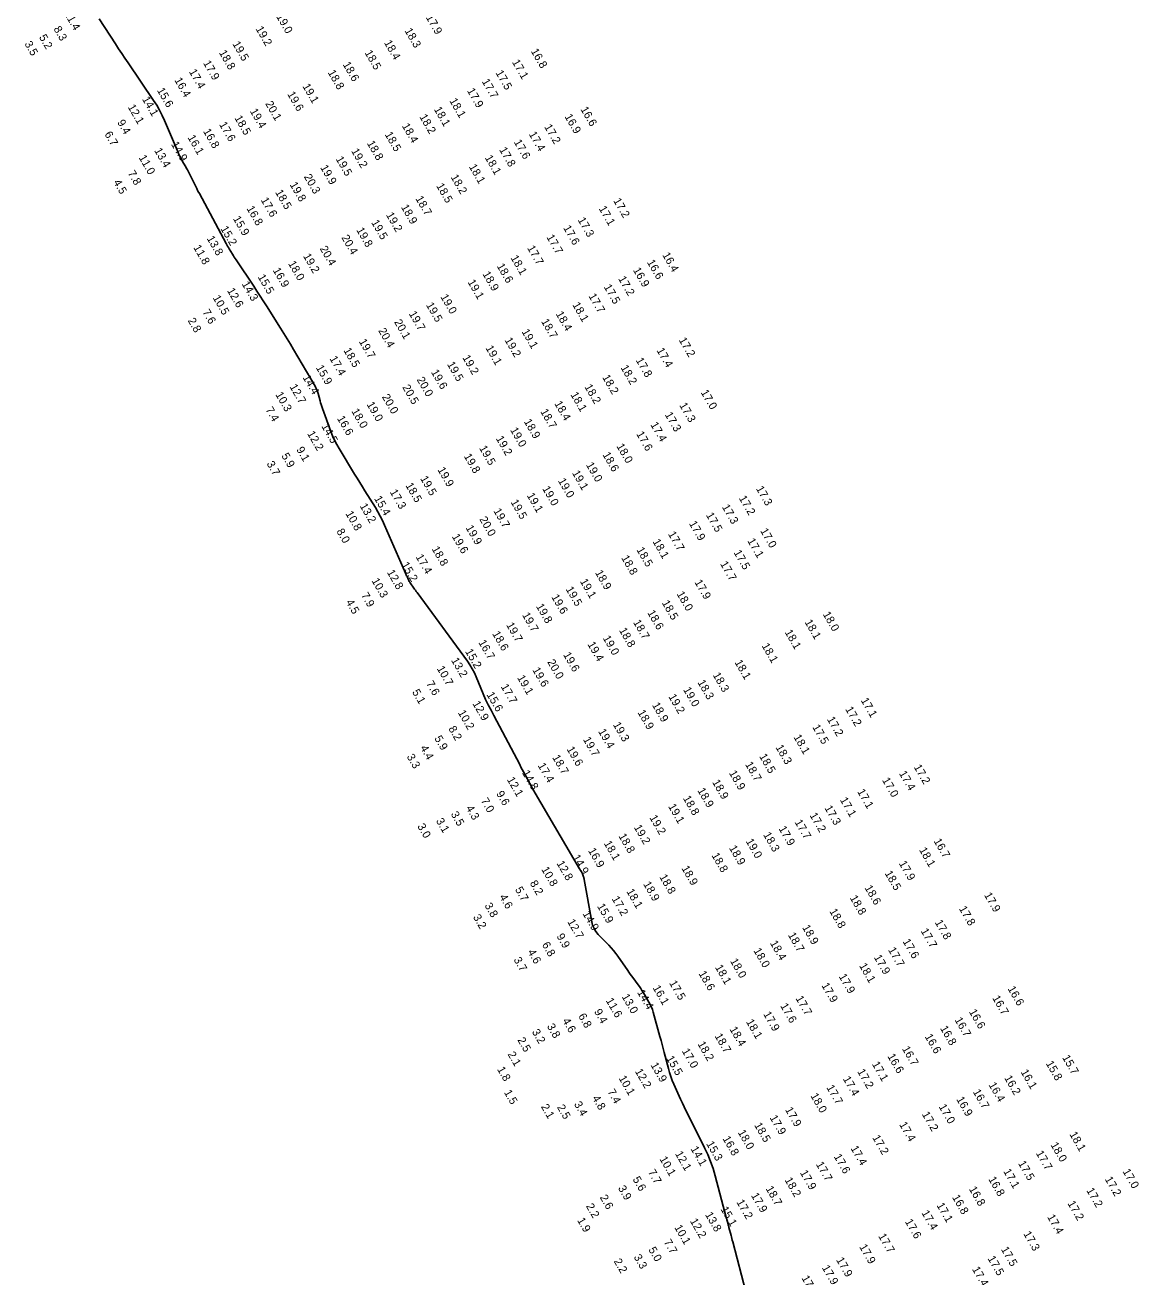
# Model space of a CAD drawing. Extents: x 988130 to 1132882, y 654656 to 841453.
# Drawn here: x 1032740 to 1033436, y 787347 to 788129 of the extents above; entities that cross this region are included whole.
import ezdxf

# ---------------------------------------------------------------- set-up
doc = ezdxf.new("R2010")
doc.units = 0
doc.layers.add('V-TOPO-MAJR', color=7, linetype='Continuous')
doc.layers.add('V-TOPO-SOUN', color=7, linetype='Continuous')

msp = doc.modelspace()

# ---------------------------------------------------------------- linework, layer by layer
at = {"layer": 'V-TOPO-MAJR'}
msp.add_lwpolyline([(1032786.57, 788132.88), (1032796.75, 788117.26), (1032798.69, 788114.28), (1032800.66, 788111.32), (1032802.64, 788108.36), (1032804.63, 788105.42), (1032820.59, 788082), (1032822.55, 788078.97), (1032824.35, 788075.85), (1032825.99, 788072.65), (1032827.48, 788069.36), (1032835.44, 788050.51), (1032835.69, 788049.94), (1032835.94, 788049.38), (1032836.19, 788048.81), (1032836.45, 788048.26), (1032837.51, 788046.02), (1032837.78, 788045.47), (1032838.07, 788044.92), (1032838.37, 788044.38), (1032838.68, 788043.85), (1032840.29, 788041.16), (1032840.66, 788040.53), (1032841.02, 788039.9), (1032841.36, 788039.25), (1032841.69, 788038.61), (1032845.86, 788030.21), (1032846.67, 788028.6), (1032847.49, 788026.99), (1032848.32, 788025.39), (1032849.17, 788023.8), (1032865.86, 787992.7), (1032866.34, 787991.83), (1032866.83, 787990.96), (1032867.33, 787990.1), (1032867.85, 787989.24), (1032869.94, 787985.84), (1032870.46, 787984.99), (1032871, 787984.15), (1032871.54, 787983.31), (1032872.09, 787982.47), (1032883.1, 787965.88), (1032885.11, 787962.84), (1032887.11, 787959.78), (1032889.09, 787956.71), (1032891.05, 787953.63), (1032899.82, 787939.78), (1032901.91, 787936.43), (1032903.98, 787933.07), (1032906.02, 787929.69), (1032908.03, 787926.29), (1032921.4, 787903.43), (1032921.98, 787902.36), (1032922.49, 787901.26), (1032922.92, 787900.13), (1032923.27, 787898.97), (1032924.55, 787894.26), (1032924.88, 787893.08), (1032925.24, 787891.92), (1032925.62, 787890.76), (1032926.02, 787889.61), (1032931.31, 787875.14), (1032932.4, 787872.38), (1032933.62, 787869.68), (1032934.97, 787867.05), (1032936.45, 787864.48), (1032946.14, 787848.55), (1032947.74, 787845.92), (1032949.35, 787843.29), (1032950.97, 787840.67), (1032952.59, 787838.05), (1032959.1, 787827.59), (1032960.68, 787824.95), (1032962.16, 787822.25), (1032963.53, 787819.51), (1032964.81, 787816.71), (1032977.93, 787786.6), (1032978.16, 787786.09), (1032978.38, 787785.58), (1032978.61, 787785.07), (1032978.84, 787784.56), (1032979.77, 787782.53), (1032980.01, 787782.02), (1032980.27, 787781.53), (1032980.56, 787781.06), (1032980.86, 787780.59), (1032983.12, 787777.33), (1032983.61, 787776.63), (1032984.1, 787775.94), (1032984.59, 787775.25), (1032985.09, 787774.57), (1033016.54, 787731.72), (1033018.15, 787729.38), (1033019.61, 787726.96), (1033020.92, 787724.46), (1033022.09, 787721.87), (1033027.92, 787707.82), (1033028.29, 787706.96), (1033028.68, 787706.11), (1033029.09, 787705.27), (1033029.53, 787704.43), (1033031.32, 787701.13), (1033031.76, 787700.3), (1033032.2, 787699.47), (1033032.64, 787698.64), (1033033.08, 787697.81), (1033049.22, 787667.05), (1033050, 787665.56), (1033050.78, 787664.08), (1033051.57, 787662.59), (1033052.35, 787661.11), (1033055.5, 787655.18), (1033056.3, 787653.7), (1033057.11, 787652.23), (1033057.93, 787650.77), (1033058.78, 787649.32), (1033086.6, 787601.94), (1033086.76, 787601.67), (1033086.92, 787601.41), (1033087.09, 787601.14), (1033087.25, 787600.88), (1033087.93, 787599.84), (1033088.09, 787599.57), (1033088.23, 787599.3), (1033088.35, 787599.02), (1033088.46, 787598.73), (1033089.06, 787596.87), (1033089.18, 787596.46), (1033089.29, 787596.05), (1033089.39, 787595.63), (1033089.47, 787595.21), (1033094.2, 787568.9), (1033094.76, 787566.69), (1033095.62, 787564.64), (1033096.79, 787562.74), (1033098.25, 787561), (1033104.83, 787554.24), (1033106.36, 787552.6), (1033107.82, 787550.9), (1033109.21, 787549.14), (1033110.52, 787547.32), (1033116.62, 787538.53), (1033117.42, 787537.39), (1033118.23, 787536.25), (1033119.04, 787535.11), (1033119.86, 787533.98), (1033123.17, 787529.48), (1033123.98, 787528.34), (1033124.76, 787527.19), (1033125.51, 787526.02), (1033126.24, 787524.82), (1033129.93, 787518.58), (1033130.74, 787517.12), (1033131.44, 787515.61), (1033132.03, 787514.06), (1033132.53, 787512.47), (1033136.74, 787497.2), (1033137.43, 787494.71), (1033138.1, 787492.21), (1033138.76, 787489.7), (1033139.42, 787487.2), (1033142.02, 787477.17), (1033142.72, 787474.68), (1033143.52, 787472.23), (1033144.43, 787469.82), (1033145.44, 787467.44), (1033149.68, 787458), (1033150.75, 787455.65), (1033151.85, 787453.31), (1033152.98, 787450.98), (1033154.13, 787448.66), (1033164.68, 787427.71), (1033166.67, 787423.47), (1033168.43, 787419.15), (1033169.97, 787414.75), (1033171.28, 787410.26), (1033178.17, 787384.05), (1033178.3, 787383.54), (1033178.44, 787383.04), (1033178.58, 787382.53), (1033178.72, 787382.03), (1033179.28, 787380.01), (1033179.42, 787379.51), (1033179.56, 787379.01), (1033179.7, 787378.5), (1033179.83, 787377.99), (1033181.14, 787372.98), (1033181.41, 787371.98), (1033181.67, 787370.97), (1033181.93, 787369.97), (1033182.19, 787368.96), (1033193.06, 787327.25)], dxfattribs=at)

# ---------------------------------------------------------------- texts
at = {"layer": 'V-TOPO-SOUN'}
for s, p in [('11.4 ', (1032764.44, 788136.48)), ('19.0 ', (1032896.98, 788134.47)), ('17.9 ', (1032990.42, 788133.93)), ('8.3', (1032757.96, 788126.69)), ('19.2 ', (1032884.16, 788126.72)), ('18.3 ', (1032977.15, 788125.56)), ('3.5', (1032739.81, 788117.37)), ('5.2', (1032748.91, 788121.53)), ('19.5 ', (1032869.68, 788117.33)), ('18.4 ', (1032964.35, 788118.04)), ('18.8 ', (1032861.25, 788111.85)), ('18.5 ', (1032952.23, 788111.79)), ('16.8 ', (1033055.99, 788112.79)), ('17.9 ', (1032851.36, 788105.37)), ('18.6 ', (1032938.54, 788104.52)), ('17.1 ', (1033044.26, 788105.96)), ('16.4 ', (1032833.43, 788094.69)), ('17.4 ', (1032842.51, 788099.96)), ('18.8 ', (1032929.19, 788099.46)), ('17.7 ', (1033025.37, 788093.87)), ('17.5 ', (1033033.98, 788099.27)), ('15.6 ', (1032822.55, 788088.34)), ('19.6 ', (1032903.91, 788085.95)), ('19.1 ', (1032913.39, 788090.88)), ('17.9 ', (1033016.16, 788088.09)), ('12.1 ', (1032804.3, 788077.88)), ('14.1 ', (1032813.26, 788082.8)), ('20.1 ', (1032890.14, 788080.02)), ('18.1 ', (1033005.15, 788081.81)), ('18.5 ', (1032870.94, 788071.04)), ('19.4 ', (1032880.59, 788075.3)), ('18.2 ', (1032986.43, 788071.78)), ('18.1 ', (1032995.48, 788076.46)), ('16.9 ', (1033077.07, 788071.92)), ('16.6 ', (1033086.98, 788076.52)), ('9.4', (1032797.73, 788068.31)), ('16.8 ', (1032851.33, 788062.74)), ('17.6 ', (1032861.36, 788067.01)), ('18.4 ', (1032975.5, 788066.1)), ('17.2 ', (1033064.37, 788065.5)), ('6.7', (1032789.75, 788060.98)), ('14.9 ', (1032831.35, 788054.66)), ('16.1 ', (1032841.67, 788058.83)), ('18.8 ', (1032953.65, 788055.26)), ('18.5 ', (1032964.77, 788060.77)), ('17.6 ', (1033045.4, 788055.98)), ('17.4 ', (1033054.73, 788060.96)), ('11.0 ', (1032811.15, 788046.31)), ('13.4 ', (1032820.86, 788050.71)), ('19.2 ', (1032943.82, 788050.42)), ('18.1 ', (1033027.27, 788046.23)), ('17.8 ', (1033036.25, 788051.21)), ('19.9 ', (1032924.5, 788040.08)), ('19.5 ', (1032934.14, 788045.46)), ('18.1 ', (1033017.31, 788040.62)), ('7.8', (1032804.3, 788036.56)), ('20.3 ', (1032914.29, 788034.34)), ('18.2 ', (1033005.94, 788034.12)), ('4.5', (1032795.31, 788030.95)), ('18.5 ', (1032896.36, 788024.64)), ('19.8 ', (1032905.45, 788029.44)), ('18.5 ', (1032996.9, 788028.65)), ('17.6 ', (1032887.37, 788019.8)), ('18.9 ', (1032974.91, 788015.38)), ('18.7 ', (1032983.93, 788020.71)), ('17.2 ', (1033107.48, 788019.37)), ('15.9 ', (1032870.01, 788008.17)), ('16.8 ', (1032878.46, 788014.51)), ('19.2 ', (1032965.56, 788010.5)), ('17.3 ', (1033085.28, 788007.36)), ('17.1 ', (1033098.41, 788014.46)), ('15.2 ', (1032862.2, 788001.92)), ('19.8 ', (1032947.02, 788001.04)), ('19.5 ', (1032956.34, 788005.76)), ('17.6 ', (1033076.22, 788002.38)), ('13.8 ', (1032853.62, 787995.79)), ('20.4 ', (1032937.71, 787996.37)), ('17.7 ', (1033065.76, 787996.62)), ('11.8 ', (1032845.27, 787990.13)), ('19.2 ', (1032913.79, 787984.77)), ('20.4 ', (1032924.21, 787989.46)), ('18.1 ', (1033043.35, 787983.68)), ('17.7 ', (1033053.71, 787989.82)), ('16.4 ', (1033138.09, 787985.47)), ('16.9 ', (1032894.88, 787975.91)), ('18.0 ', (1032904.45, 787980.12)), ('18.6 ', (1033034.7, 787978.56)), ('16.9 ', (1033119.79, 787976.05)), ('16.6 ', (1033128.52, 787980.93)), ('15.5 ', (1032885.47, 787971.73)), ('19.1 ', (1033016.56, 787968.5)), ('18.9 ', (1033025.81, 787973.6)), ('17.2 ', (1033110.56, 787970.64)), ('12.6 ', (1032866.31, 787963.22)), ('14.3 ', (1032875.49, 787967.34)), ('17.5 ', (1033101.56, 787965.5)), ('10.5 ', (1032857.38, 787958.7)), ('19.5 ', (1032990.54, 787954.21)), ('19.0 ', (1032999.54, 787959.31)), ('18.1 ', (1033081.93, 787954.33)), ('17.7 ', (1033092, 787959.81)), ('2.8', (1032841.77, 787944.48)), ('7.6', (1032850.92, 787949.79)), ('19.7 ', (1032979.81, 787948.76)), ('18.4 ', (1033071.55, 787948.66)), ('20.4 ', (1032960.72, 787938.21)), ('20.1 ', (1032970.64, 787943.58)), ('19.1 ', (1033050.24, 787937.58)), ('18.7 ', (1033062.42, 787943.95)), ('19.7 ', (1032948.64, 787931.4)), ('19.2 ', (1033039.62, 787932.28)), ('17.2 ', (1033148.37, 787932.34)), ('18.5 ', (1032938.99, 787925.89)), ('19.2 ', (1033013.26, 787921.35)), ('19.1 ', (1033027.71, 787927.33)), ('17.4 ', (1033134.49, 787925.87)), ('15.9 ', (1032921.76, 787915.08)), ('17.4 ', (1032930.3, 787920.74)), ('19.5 ', (1033003.68, 787917.21)), ('18.2 ', (1033112.04, 787915.09)), ('17.8 ', (1033121.52, 787919.72)), ('14.4 ', (1032913.5, 787908.98)), ('20.0 ', (1032984.74, 787907.63)), ('19.6 ', (1032993.68, 787912.28)), ('18.2 ', (1033100.57, 787909.06)), ('10.3 ', (1032896.49, 787898.28)), ('12.7 ', (1032905.33, 787903.17)), ('20.5 ', (1032975.77, 787902.83)), ('18.1 ', (1033080.75, 787898.23)), ('18.2 ', (1033089.5, 787903.1)), ('17.0 ', (1033162.08, 787899.63)), ('19.0 ', (1032953.46, 787892.15)), ('20.0 ', (1032963.01, 787896.86)), ('18.4 ', (1033070.67, 787892.64)), ('17.3 ', (1033148.71, 787891.59)), ('7.4', (1032890.36, 787888.85)), ('16.6 ', (1032934.97, 787883.39)), ('18.0 ', (1032943.94, 787887.9)), ('18.7 ', (1033061.92, 787887.66)), ('17.3 ', (1033139.65, 787885.72)), ('14.5 ', (1032925.2, 787878.49)), ('19.0 ', (1033043.09, 787876.13)), ('18.9 ', (1033051.65, 787881.4)), ('17.4 ', (1033130.66, 787879.46)), ('12.2 ', (1032916.33, 787873.86)), ('19.2 ', (1033034.16, 787870.81)), ('17.6 ', (1033121.8, 787873.67)), ('5.9', (1032900.23, 787860.05)), ('9.1', (1032909.57, 787863.96)), ('19.8 ', (1033014.17, 787859.74)), ('19.5 ', (1033023.71, 787864.79)), ('18.6 ', (1033100.75, 787860.72)), ('18.0 ', (1033109.43, 787866.04)), ('3.7', (1032890.99, 787855.05)), ('19.9 ', (1032997.71, 787851.3)), ('19.0 ', (1033090.44, 787854.34)), ('19.5 ', (1032986.91, 787845.82)), ('19.0 ', (1033072.94, 787844.39)), ('19.1 ', (1033081.73, 787849.26)), ('17.3 ', (1032967.93, 787837.41)), ('18.5 ', (1032977.69, 787841.54)), ('19.1 ', (1033053.47, 787835.23)), ('19.0 ', (1033063.13, 787839.47)), ('17.3 ', (1033196.57, 787839.51)), ('13.2 ', (1032949.16, 787828.66)), ('15.4 ', (1032958.16, 787833.3)), ('19.5 ', (1033043.39, 787831.07)), ('17.3 ', (1033175.32, 787828.04)), ('17.2 ', (1033185.9, 787833.54)), ('10.8 ', (1032940.24, 787823.89)), ('20.0 ', (1033023.87, 787820.4)), ('19.7 ', (1033032.63, 787825.58)), ('17.5 ', (1033165.34, 787822.98)), ('8.0', (1032934.62, 787812.84)), ('19.9 ', (1033015.29, 787815.07)), ('17.9 ', (1033154.76, 787817.68)), ('17.0 ', (1033199.22, 787813.14)), ('19.6 ', (1033006.7, 787809.6)), ('18.1 ', (1033132.02, 787806.41)), ('17.7 ', (1033141.66, 787811.16)), ('17.1 ', (1033191.21, 787806.86)), ('17.4 ', (1032984.09, 787796.87)), ('18.8 ', (1032994.1, 787801.85)), ('18.8 ', (1033112.47, 787796.24)), ('18.5 ', (1033121.94, 787801.31)), ('17.5 ', (1033182.63, 787799.56)), ('15.2 ', (1032975.15, 787792.01)), ('17.7 ', (1033174.19, 787792.49)), ('10.3 ', (1032956.54, 787781.98)), ('12.8 ', (1032966.14, 787787.19)), ('19.1 ', (1033086.67, 787781.59)), ('18.9 ', (1033096.1, 787786.98)), ('17.9 ', (1033158.2, 787781.03)), ('7.9', (1032950.02, 787772.92)), ('19.5 ', (1033077.77, 787776.72)), ('18.0 ', (1033147.03, 787773.72)), ('4.5', (1032940.49, 787768.64)), ('19.8 ', (1033059.22, 787766.01)), ('19.6 ', (1033068.82, 787771.83)), ('18.5 ', (1033137.82, 787768.14)), ('19.7 ', (1033050.55, 787760.54)), ('18.6 ', (1033128.74, 787761.98)), ('18.0 ', (1033238.31, 787761.04)), ('19.7 ', (1033040.62, 787754.31)), ('18.8 ', (1033111.07, 787751)), ('18.7 ', (1033119.86, 787755.98)), ('18.1 ', (1033214.54, 787749.8)), ('18.1 ', (1033226.97, 787756.1)), ('16.7 ', (1033023.26, 787743.38)), ('18.6 ', (1033031.89, 787748.84)), ('19.4 ', (1033091.36, 787742.26)), ('19.0 ', (1033100.93, 787746.12)), ('18.1 ', (1033200.14, 787741.32)), ('15.2 ', (1033014.95, 787737.78)), ('19.6 ', (1033076.17, 787735.73)), ('10.7 ', (1032997.28, 787727.09)), ('13.2 ', (1033006.23, 787732.26)), ('19.6 ', (1033056.95, 787726.26)), ('20.0 ', (1033066.28, 787731.19)), ('18.1 ', (1033183.24, 787730.95)), ('7.6', (1032990.66, 787717.74)), ('19.1 ', (1033047.45, 787721.4)), ('18.3 ', (1033160.08, 787718.42)), ('18.3 ', (1033169.58, 787723.06)), ('5.1', (1032981.86, 787712.44)), ('15.6 ', (1033028.33, 787710.83)), ('17.7 ', (1033037.23, 787715.81)), ('19.0 ', (1033151.12, 787713.92)), ('12.9 ', (1033019.55, 787705.19)), ('18.9 ', (1033131.68, 787704.31)), ('19.2 ', (1033141.91, 787709.55)), ('17.1 ', (1033262.04, 787707.22)), ('10.2 ', (1033010.45, 787699.53)), ('18.9 ', (1033122.64, 787699.67)), ('17.2 ', (1033240.91, 787695.44)), ('17.2 ', (1033252.34, 787701.71)), ('8.2', (1033004.53, 787689.53)), ('19.4 ', (1033098.04, 787687.82)), ('19.3 ', (1033107.28, 787692.05)), ('17.5 ', (1033231.76, 787690.52)), ('5.9', (1032995.76, 787683.52)), ('19.7 ', (1033088.59, 787682.77)), ('18.1 ', (1033220.04, 787684.27)), ('3.3', (1032978.5, 787672.08)), ('4.4', (1032986.9, 787677.54)), ('18.7 ', (1033069.37, 787671.56)), ('19.6 ', (1033078.35, 787676.79)), ('18.5 ', (1033198.57, 787672.29)), ('18.3 ', (1033208.8, 787677.9)), ('17.4 ', (1033060.31, 787666.53)), ('18.7 ', (1033189.78, 787667.26)), ('17.2 ', (1033295.12, 787665.54)), ('12.1 ', (1033041.08, 787657.73)), ('14.8 ', (1033050.49, 787661.96)), ('18.9 ', (1033169.23, 787656.1)), ('18.9 ', (1033179.72, 787661.86)), ('17.0 ', (1033275.33, 787657.39)), ('17.4 ', (1033285.89, 787661.58)), ('9.6', (1033034.33, 787648.98)), ('18.9 ', (1033160.02, 787650.94)), ('17.1 ', (1033259.8, 787650.23)), ('7.0', (1033024.78, 787644.57)), ('19.1 ', (1033141.74, 787640.98)), ('18.8 ', (1033151, 787646.08)), ('17.3 ', (1033239.36, 787639.98)), ('17.1 ', (1033249.01, 787645.05)), ('3.1', (1032996.77, 787631.98)), ('3.5', (1033006.02, 787636.15)), ('4.3', (1033015.44, 787639.99)), ('19.2 ', (1033130.07, 787633.97)), ('17.2 ', (1033230.07, 787635.44)), ('3.0', (1032985.13, 787628.59)), ('19.2 ', (1033120.33, 787627.91)), ('17.9 ', (1033210.71, 787627.09)), ('17.7 ', (1033220.73, 787631.14)), ('18.1 ', (1033101.57, 787617.91)), ('18.8 ', (1033110.75, 787622.43)), ('19.0 ', (1033190.2, 787619.22)), ('18.3 ', (1033201.09, 787623.27)), ('16.7 ', (1033307.52, 787619.34)), ('14.9 ', (1033081.95, 787609.21)), ('16.9 ', (1033091.72, 787613.38)), ('18.8 ', (1033168.82, 787610.4)), ('18.9 ', (1033179.75, 787615.01)), ('18.1 ', (1033298.44, 787613.78)), ('10.8 ', (1033062.54, 787601.67)), ('12.8 ', (1033072.08, 787605.39)), ('18.9 ', (1033150.06, 787602.33)), ('17.9 ', (1033285.81, 787605.37)), ('8.2', (1033055.33, 787593.04)), ('18.8 ', (1033136.25, 787596.94)), ('18.5 ', (1033276.94, 787599.21)), ('5.7', (1033046.12, 787589.09)), ('18.1 ', (1033115.65, 787587.89)), ('18.9 ', (1033126.17, 787592.46)), ('18.6 ', (1033264.4, 787590.13)), ('17.9 ', (1033339.02, 787585.61)), ('3.8', (1033027.08, 787579.07)), ('4.6', (1033036.32, 787584.44)), ('15.9 ', (1033097.37, 787578.64)), ('17.2 ', (1033106.51, 787583.26)), ('18.8 ', (1033255.17, 787583.83)), ('17.8 ', (1033323.32, 787577.12)), ('3.2', (1033019.88, 787571.88)), ('14.9 ', (1033088.28, 787573.96)), ('18.8 ', (1033242.4, 787575.5)), ('12.7 ', (1033078.76, 787568.92)), ('18.9 ', (1033225.43, 787565.35)), ('17.7 ', (1033299.42, 787563.17)), ('17.8 ', (1033308.27, 787568.49)), ('6.8', (1033062.91, 787554.62)), ('9.9', (1033072.04, 787559.88)), ('18.4 ', (1033205.33, 787555.55)), ('18.7 ', (1033216.53, 787560.64)), ('17.6 ', (1033288.18, 787556.61)), ('4.6', (1033053.99, 787550.07)), ('18.0 ', (1033195.01, 787550.91)), ('17.9 ', (1033270.19, 787546.7)), ('17.7 ', (1033279.08, 787551.36)), ('3.7', (1033045.22, 787545.23)), ('18.1 ', (1033171.01, 787540.46)), ('18.0 ', (1033180.4, 787544.39)), ('18.1 ', (1033260.99, 787541.45)), ('17.5 ', (1033142.37, 787530.66)), ('18.6 ', (1033160.71, 787536.58)), ('17.9 ', (1033248.25, 787534.78)), ('13.0 ', (1033112.71, 787522.18)), ('14.4 ', (1033122.39, 787524.8)), ('16.1 ', (1033132.08, 787527.62)), ('17.9 ', (1033237.46, 787529.16)), ('16.6 ', (1033353.72, 787527.1)), ('11.6 ', (1033102.81, 787519.7)), ('17.6 ', (1033211.72, 787516.37)), ('17.7 ', (1033221.28, 787521.06)), ('16.7 ', (1033344.12, 787521.27)), ('6.8', (1033085.61, 787510.01)), ('9.4', (1033095.49, 787512.77)), ('17.9 ', (1033201.12, 787511.23)), ('16.7 ', (1033320.61, 787507.61)), ('16.6 ', (1033329.56, 787512.69)), ('3.2', (1033056.65, 787500.17)), ('3.8', (1033066.03, 787503.65)), ('4.6', (1033075.69, 787507.07)), ('18.4 ', (1033180.09, 787501.8)), ('18.1 ', (1033190.37, 787506.42)), ('16.8 ', (1033311.54, 787502.35)), ('2.5', (1033047.62, 787495.05)), ('18.2 ', (1033160.11, 787492.56)), ('18.7 ', (1033170.76, 787497.54)), ('16.6 ', (1033301.97, 787497.21)), ('2.1', (1033041.49, 787486.16)), ('15.5 ', (1033140.54, 787483.57)), ('17.0 ', (1033150.29, 787488.15)), ('16.6 ', (1033278.64, 787484.89)), ('16.7 ', (1033287.77, 787489.59)), ('15.7 ', (1033387.8, 787484.08)), ('1.8', (1033034.95, 787476.76)), ('12.2 ', (1033120.97, 787475.5)), ('13.9 ', (1033130.77, 787479.38)), ('17.2 ', (1033259.83, 787475.34)), ('17.1 ', (1033269.01, 787479.97)), ('15.8 ', (1033377.54, 787480.4)), ('10.1 ', (1033110.83, 787471.18)), ('17.4 ', (1033250.86, 787470.77)), ('16.2 ', (1033351.6, 787471.35)), ('16.1 ', (1033361.86, 787475.06)), ('1.5', (1033039.25, 787462.29)), ('7.4', (1033103.85, 787462.72)), ('18.0 ', (1033230.6, 787460.21)), ('17.7 ', (1033240.55, 787465.38)), ('16.7 ', (1033331.99, 787462.68)), ('16.4 ', (1033341.82, 787467.04)), ('2.1', (1033062.32, 787453.39)), ('2.5', (1033072.35, 787453.05)), ('3.4', (1033082.97, 787455.01)), ('4.8', (1033094.28, 787458.83)), ('17.0 ', (1033310.66, 787453.39)), ('16.9 ', (1033321.66, 787458.05)), ('17.9 ', (1033205.13, 787446.51)), ('17.9 ', (1033214.75, 787451.52)), ('17.2 ', (1033300.18, 787448.68)), ('18.0 ', (1033185.23, 787437.32)), ('18.5 ', (1033195.48, 787441.85)), ('17.4 ', (1033286.02, 787442.27)), ('18.1 ', (1033392.32, 787436.17)), ('15.3 ', (1033165.5, 787430.22)), ('16.8 ', (1033175.71, 787433.43)), ('17.2 ', (1033269.23, 787434.08)), ('18.0 ', (1033380.5, 787429.55)), ('10.1 ', (1033136.33, 787420.73)), ('12.1 ', (1033146.04, 787424)), ('14.1 ', (1033155.75, 787427.05)), ('17.6 ', (1033245.19, 787422.22)), ('17.4 ', (1033255.64, 787427.4)), ('17.7 ', (1033371.35, 787424.33)), ('7.7', (1033129.16, 787412.53)), ('17.7 ', (1033234.02, 787417.42)), ('17.1 ', (1033351.02, 787412.99)), ('17.5 ', (1033360.24, 787418)), ('17.0 ', (1033425.49, 787412.95)), ('5.6', (1033119.56, 787408.08)), ('18.2 ', (1033214.47, 787407.6)), ('17.9 ', (1033224.05, 787412.14)), ('16.8 ', (1033341.68, 787408.1)), ('17.2 ', (1033414.4, 787408.13)), ('3.9', (1033110.46, 787402.49)), ('17.9 ', (1033193.48, 787397.96)), ('18.7 ', (1033202.61, 787402.21)), ('16.8 ', (1033329.55, 787401.98)), ('17.2 ', (1033402.87, 787401.11)), ('2.2', (1033090.42, 787391.26)), ('2.6', (1033099.08, 787396.71)), ('15.1 ', (1033174.48, 787389.37)), ('17.2 ', (1033184.36, 787393.8)), ('17.1 ', (1033309.34, 787391.8)), ('16.8 ', (1033319.05, 787396.78)), ('17.2 ', (1033391.11, 787392.95)), ('1.9', (1033084.93, 787382.43)), ('12.2 ', (1033155.34, 787381.96)), ('13.8 ', (1033164.8, 787385.94)), ('17.6 ', (1033289.6, 787381.6)), ('17.4 ', (1033299.94, 787387.05)), ('17.4 ', (1033378.42, 787384.48)), ('10.1 ', (1033145.6, 787377.98)), ('17.3 ', (1033363.55, 787373.96)), ('7.7', (1033139.01, 787368.86)), ('17.9 ', (1033261.06, 787365.85)), ('17.7 ', (1033272.91, 787372.53)), ('3.3', (1033120.22, 787359.49)), ('5.0', (1033129.4, 787364.09)), ('17.5 ', (1033341.21, 787358.56)), ('17.5 ', (1033349.55, 787364.32)), ('2.2', (1033107.79, 787356.83)), ('17.9 ', (1033237.75, 787352.79)), ('17.9 ', (1033246.63, 787357.66)), ('17.4 ', (1033331.51, 787351.88)), ('17.9 ', (1033225.02, 787346.34))]:
    msp.add_text(s, height=5, rotation=300, dxfattribs=at).set_placement(p)

doc.saveas('drawing.dxf')
